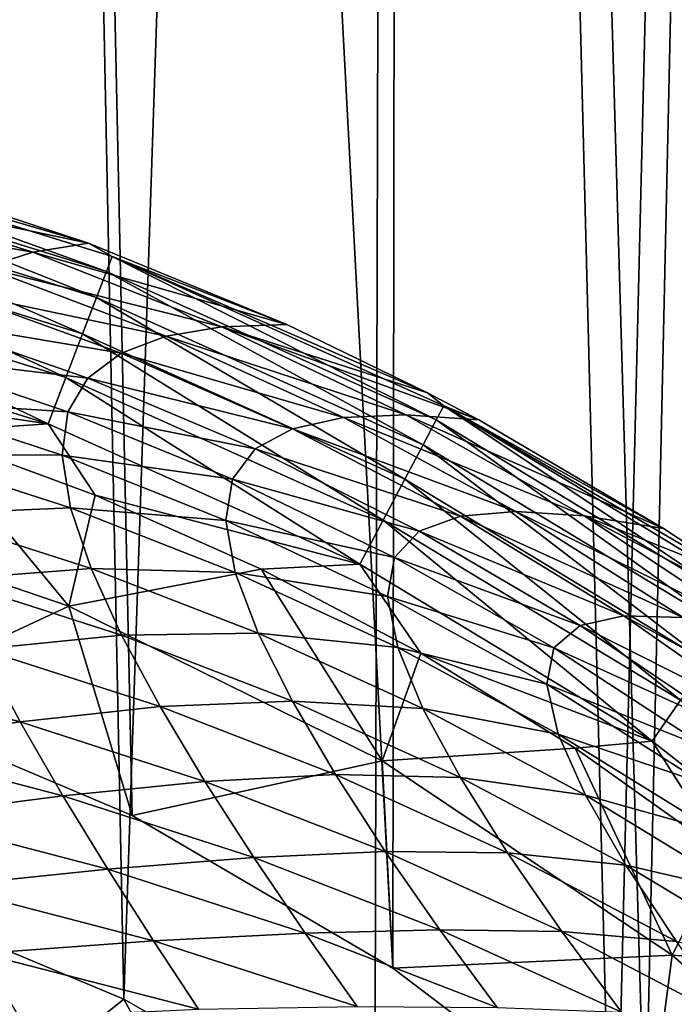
# Model space of a CAD drawing. Header units: metres. Extents: x -106 to 264, y -111 to 81.
# Tile 424 of 549: x 204.2 to 207.02, y 45.43 to 49.67. Entities that reach past the tile are written whole.
import ezdxf

# ---------------------------------------------------------------- set-up
doc = ezdxf.new("R2010")
doc.units = ezdxf.units.M
doc.layers.add('solid_20422013', color=7, linetype='CONTINUOUS')

msp = doc.modelspace()

# ---------------------------------------------------------------- linework, layer by layer
at = {"layer": 'solid_20422013'}
for points in [[(204.647675, 45.456318, -16.352343), (203.513519, 45.929928, -16.632954), (203.93129, 80.599998, -16.539152)], [(203.945297, 80.599998, 16.53591), (203.526306, 46.73687, 16.630247), (204.684738, 46.246403, 16.341764)], [(204.647675, 45.456318, -16.352343), (203.93129, 80.599998, -16.539152), (205.824722, 80.599998, -15.969536)], [(203.945297, 80.599998, 16.53591), (204.684738, 46.246403, 16.341764), (205.807373, 45.588833, 15.977307)], [(205.852295, 80.599998, 15.958956), (203.945297, 80.599998, 16.53591), (205.807373, 45.588833, 15.977307)], [(205.728638, 44.839832, -16.005709), (204.647675, 45.456318, -16.352343), (205.824722, 80.599998, -15.969536)], [(206.757568, 44.080833, -15.599208), (205.728638, 44.839832, -16.005709), (205.824722, 80.599998, -15.969536)], [(205.852295, 80.599998, 15.958956), (205.807373, 45.588833, 15.977307), (206.89357, 44.765621, 15.539585)], [(206.757568, 44.080833, -15.599208), (205.824722, 80.599998, -15.969536), (207.644333, 80.599998, -15.184137)], [(207.68718, 80.599998, 15.162481), (205.852295, 80.599998, 15.958956), (206.89357, 44.765621, 15.539585)], [(207.683701, 43.185963, -15.164458), (206.757568, 44.080833, -15.599208), (207.644333, 80.599998, -15.184137)], [(207.68718, 80.599998, 15.162481), (206.89357, 44.765621, 15.539585), (207.857193, 43.816547, 15.075293)], [(204.573822, 48.590889, 30.593142), (203.0867, 49.054649, 30.593142), (203.103119, 49.120789, 30.809231)], [(203.103119, 49.120789, 30.809231), (203.619232, 49.001122, 31.013544), (204.495926, 48.712315, 31.014177)], [(204.59816, 48.654537, 30.809231), (203.103119, 49.120789, 30.809231), (204.495926, 48.712315, 31.014177)], [(204.573822, 48.590889, 30.593142), (203.103119, 49.120789, 30.809231), (204.59816, 48.654537, 30.809231)], [(204.530518, 48.478039, 30.39028), (203.057465, 48.937359, 30.390278), (203.0867, 49.054649, 30.593142)], [(204.530518, 48.478039, 30.39028), (203.0867, 49.054649, 30.593142), (204.573822, 48.590889, 30.593142)], [(203.619232, 49.001122, 31.013544), (203.42308, 48.937447, 38.767136), (204.495926, 48.712315, 31.014177)], [(204.47049, 48.321438, 30.219297), (203.016968, 48.774609, 30.219297), (203.057465, 48.937359, 30.390278)], [(204.47049, 48.321438, 30.219297), (203.057465, 48.937359, 30.390278), (204.530518, 48.478039, 30.39028)], [(203.42308, 48.937447, 38.767136), (203.255371, 48.84811, 46.165314), (204.25589, 48.673717, 38.773533)], [(203.42308, 48.937447, 38.767136), (204.25589, 48.673717, 38.773533), (204.495926, 48.712315, 31.014177)], [(203.255371, 48.84811, 46.165314), (204.050583, 48.606857, 46.179356), (204.25589, 48.673717, 38.773533)], [(204.398834, 48.134228, 30.094543), (202.968597, 48.580063, 30.094543), (203.016968, 48.774609, 30.219297)], [(204.398834, 48.134228, 30.094543), (203.016968, 48.774609, 30.219297), (204.47049, 48.321438, 30.219297)], [(204.495926, 48.712315, 31.014177), (204.25589, 48.673717, 38.773533), (205.349762, 48.361958, 31.014952)], [(204.59816, 48.654537, 30.809231), (204.495926, 48.712315, 31.014177), (205.349762, 48.361958, 31.014952)], [(204.25589, 48.673717, 38.773533), (204.050583, 48.606857, 46.179356), (205.070496, 48.351933, 38.781391)], [(204.25589, 48.673717, 38.773533), (205.070496, 48.351933, 38.781391), (205.349762, 48.361958, 31.014952)], [(205.994064, 47.950932, 30.593143), (204.573822, 48.590889, 30.593142), (204.59816, 48.654537, 30.809231)], [(204.59816, 48.654537, 30.809231), (205.349762, 48.361958, 31.014952), (205.95668, 48.067856, 31.01557)], [(206.025955, 48.01115, 30.809233), (204.59816, 48.654537, 30.809231), (205.95668, 48.067856, 31.01557)], [(205.994064, 47.950932, 30.593143), (204.59816, 48.654537, 30.809231), (206.025955, 48.01115, 30.809233)], [(204.050583, 48.606857, 46.179356), (203.884552, 48.511356, 53.234947), (204.831039, 48.3111, 46.196323)], [(204.050583, 48.606857, 46.179356), (204.831039, 48.3111, 46.196323), (205.070496, 48.351933, 38.781391)], [(204.322083, 47.933746, 30.022247), (202.916794, 48.371723, 30.022247), (202.968597, 48.580063, 30.094543)], [(204.322083, 47.933746, 30.022247), (202.968597, 48.580063, 30.094543), (204.398834, 48.134228, 30.094543)], [(205.937302, 47.844212, 30.39028), (204.530518, 48.478039, 30.39028), (204.573822, 48.590889, 30.593142)], [(205.937302, 47.844212, 30.39028), (204.573822, 48.590889, 30.593142), (205.994064, 47.950932, 30.593143)], [(203.884552, 48.511356, 53.234947), (203.762589, 48.385727, 59.961121), (204.636826, 48.238174, 53.26371)], [(203.884552, 48.511356, 53.234947), (204.636826, 48.238174, 53.26371), (204.831039, 48.3111, 46.196323)], [(205.858612, 47.696098, 30.219297), (204.47049, 48.321438, 30.219297), (204.530518, 48.478039, 30.39028)], [(205.858612, 47.696098, 30.219297), (204.530518, 48.478039, 30.39028), (205.937302, 47.844212, 30.39028)], [(203.050751, 48.121086, 30), (202.916794, 48.371723, 30.022247), (204.322083, 47.933746, 30.022247)], [(203.762589, 48.385727, 59.961121), (203.689362, 48.227085, 66.406052), (204.493683, 48.130825, 60.003452)], [(203.762589, 48.385727, 59.961121), (204.493683, 48.130825, 60.003452), (204.636826, 48.238174, 53.26371)], [(205.070496, 48.351933, 38.781391), (204.831039, 48.3111, 46.196323), (205.86348, 47.972939, 38.790337)], [(205.95668, 48.067856, 31.01557), (205.349762, 48.361958, 31.014952), (205.070496, 48.351933, 38.781391)], [(205.070496, 48.351933, 38.781391), (205.86348, 47.972939, 38.790337), (206.176834, 47.951283, 31.015802)], [(205.95668, 48.067856, 31.01557), (205.070496, 48.351933, 38.781391), (206.176834, 47.951283, 31.015802)], [(205.764679, 47.519005, 30.094543), (204.398834, 48.134228, 30.094543), (204.47049, 48.321438, 30.219297)], [(205.764679, 47.519005, 30.094543), (204.47049, 48.321438, 30.219297), (205.858612, 47.696098, 30.219297)], [(204.831039, 48.3111, 46.196323), (204.636826, 48.238174, 53.26371), (205.594101, 47.961021, 46.215805)], [(204.831039, 48.3111, 46.196323), (205.594101, 47.961021, 46.215805), (205.86348, 47.972939, 38.790337)], [(203.689362, 48.227085, 66.406052), (203.669327, 48.032642, 72.618439), (204.407333, 47.985443, 66.460121)], [(203.689362, 48.227085, 66.406052), (204.407333, 47.985443, 66.460121), (204.493683, 48.130825, 60.003452)], [(204.636826, 48.238174, 53.26371), (204.493683, 48.130825, 60.003452), (205.375153, 47.913265, 53.296787)], [(204.636826, 48.238174, 53.26371), (205.375153, 47.913265, 53.296787), (205.594101, 47.961021, 46.215805)], [(203.791229, 47.89888, 30), (203.050751, 48.121086, 30), (204.322083, 47.933746, 30.022247)], [(205.664063, 47.329365, 30.022247), (204.322083, 47.933746, 30.022247), (204.398834, 48.134228, 30.094543)], [(205.664063, 47.329365, 30.022247), (204.398834, 48.134228, 30.094543), (205.764679, 47.519005, 30.094543)], [(204.493683, 48.130825, 60.003452), (204.407333, 47.985443, 66.460121), (205.213425, 47.82642, 60.052071)], [(204.493683, 48.130825, 60.003452), (205.213425, 47.82642, 60.052071), (205.375153, 47.913265, 53.296787)], [(206.025955, 48.01115, 30.809233), (205.95668, 48.067856, 31.01557), (206.176834, 47.951283, 31.015802)], [(203.669327, 48.032642, 72.618439), (204.383148, 47.798573, 72.678612), (204.407333, 47.985443, 66.460121)], [(203.669327, 48.032642, 72.618439), (203.700912, 47.803799, 78.610603), (204.383148, 47.798573, 72.678612)], [(207.326157, 47.144341, 30.593143), (205.994064, 47.950932, 30.593143), (206.025955, 48.01115, 30.809233)], [(206.025955, 48.01115, 30.809233), (206.972473, 47.482845, 31.016777), (207.288193, 47.275043, 31.01726)], [(206.025955, 48.01115, 30.809233), (206.176834, 47.951283, 31.015802), (206.972473, 47.482845, 31.016777)], [(207.365128, 47.200253, 30.809235), (206.025955, 48.01115, 30.809233), (207.288193, 47.275043, 31.01726)], [(207.326157, 47.144341, 30.593143), (206.025955, 48.01115, 30.809233), (207.365128, 47.200253, 30.809235)], [(204.407333, 47.985443, 66.460121), (204.383148, 47.798573, 72.678612), (205.115646, 47.696087, 66.522064)], [(204.407333, 47.985443, 66.460121), (205.115646, 47.696087, 66.522064), (205.213425, 47.82642, 60.052071)], [(205.86348, 47.972939, 38.790337), (205.594101, 47.961021, 46.215805), (206.631393, 47.538136, 38.800907)], [(205.86348, 47.972939, 38.790337), (206.631393, 47.538136, 38.800907), (206.972473, 47.482845, 31.016777)], [(206.176834, 47.951283, 31.015802), (205.86348, 47.972939, 38.790337), (206.972473, 47.482845, 31.016777)], [(204.524155, 47.62706, 30), (203.791229, 47.89888, 30), (204.322083, 47.933746, 30.022247)], [(204.524155, 47.62706, 30), (204.322083, 47.933746, 30.022247), (205.664063, 47.329365, 30.022247)], [(205.594101, 47.961021, 46.215805), (205.375153, 47.913265, 53.296787), (206.337143, 47.557182, 46.238617)], [(205.594101, 47.961021, 46.215805), (206.337143, 47.557182, 46.238617), (206.631393, 47.538136, 38.800907)], [(207.256836, 47.045319, 30.39028), (205.937302, 47.844212, 30.39028), (205.994064, 47.950932, 30.593143)], [(207.256836, 47.045319, 30.39028), (205.994064, 47.950932, 30.593143), (207.326157, 47.144341, 30.593143)], [(204.410767, 47.148922, 30), (202.983978, 47.636147, 30), (203.791229, 47.89888, 30)], [(204.410767, 47.148922, 30), (203.791229, 47.89888, 30), (204.524155, 47.62706, 30)], [(205.375153, 47.913265, 53.296787), (205.213425, 47.82642, 60.052071), (206.097595, 47.536469, 53.335205)], [(205.375153, 47.913265, 53.296787), (206.097595, 47.536469, 53.335205), (206.337143, 47.557182, 46.238617)], [(207.160751, 46.907852, 30.219297), (205.858612, 47.696098, 30.219297), (205.937302, 47.844212, 30.39028)], [(207.160751, 46.907852, 30.219297), (205.937302, 47.844212, 30.39028), (207.256836, 47.045319, 30.39028)], [(203.700912, 47.803799, 78.610603), (204.419205, 47.571896, 78.670395), (204.383148, 47.798573, 72.678612)], [(203.700912, 47.803799, 78.610603), (203.77713, 47.545776, 84.361572), (204.419205, 47.571896, 78.670395)], [(204.383148, 47.798573, 72.678612), (205.088058, 47.518105, 72.747307), (205.115646, 47.696087, 66.522064)], [(204.383148, 47.798573, 72.678612), (204.419205, 47.571896, 78.670395), (205.088058, 47.518105, 72.747307)], [(205.213425, 47.82642, 60.052071), (205.115646, 47.696087, 66.522064), (205.920486, 47.471806, 60.108147)], [(205.213425, 47.82642, 60.052071), (205.920486, 47.471806, 60.108147), (206.097595, 47.536469, 53.335205)], [(205.115646, 47.696087, 66.522064), (205.088058, 47.518105, 72.747307), (205.813477, 47.357944, 66.59317)], [(205.115646, 47.696087, 66.522064), (205.813477, 47.357944, 66.59317), (205.920486, 47.471806, 60.108147)], [(207.046021, 46.743465, 30.094543), (205.764679, 47.519005, 30.094543), (205.858612, 47.696098, 30.219297)], [(207.046021, 46.743465, 30.094543), (205.858612, 47.696098, 30.219297), (207.160751, 46.907852, 30.219297)], [(203.526306, 46.73687, 16.630247), (202.983978, 47.636147, 30), (204.410767, 47.148922, 30)], [(204.410767, 47.148922, 30), (204.524155, 47.62706, 30), (205.239639, 47.308422, 30)], [(205.239639, 47.308422, 30), (204.524155, 47.62706, 30), (205.664063, 47.329365, 30.022247)], [(203.77713, 47.545776, 84.361572), (204.507156, 47.311661, 84.417183), (204.419205, 47.571896, 78.670395)], [(203.77713, 47.545776, 84.361572), (203.890793, 47.263958, 89.849129), (204.507156, 47.311661, 84.417183)], [(204.419205, 47.571896, 78.670395), (205.128372, 47.294487, 78.738441), (205.088058, 47.518105, 72.747307)], [(204.419205, 47.571896, 78.670395), (204.507156, 47.311661, 84.417183), (205.128372, 47.294487, 78.738441)], [(206.337143, 47.557182, 46.238617), (206.097595, 47.536469, 53.335205), (207.057388, 47.100159, 46.269222)], [(206.337143, 47.557182, 46.238617), (207.057388, 47.100159, 46.269222), (207.370789, 47.048962, 38.815411)], [(206.631393, 47.538136, 38.800907), (206.337143, 47.557182, 46.238617), (207.370789, 47.048962, 38.815411)], [(205.088058, 47.518105, 72.747307), (205.7836, 47.190002, 72.825951), (205.813477, 47.357944, 66.59317)], [(205.088058, 47.518105, 72.747307), (205.128372, 47.294487, 78.738441), (205.7836, 47.190002, 72.825951)], [(206.923126, 46.567432, 30.022247), (205.664063, 47.329365, 30.022247), (205.764679, 47.519005, 30.094543)], [(206.923126, 46.567432, 30.022247), (205.764679, 47.519005, 30.094543), (207.046021, 46.743465, 30.094543)], [(206.097595, 47.536469, 53.335205), (205.920486, 47.471806, 60.108147), (206.802048, 47.107639, 53.385345)], [(206.097595, 47.536469, 53.335205), (206.802048, 47.107639, 53.385345), (207.057388, 47.100159, 46.269222)], [(206.631393, 47.538136, 38.800907), (207.370789, 47.048962, 38.815411), (207.731857, 46.959873, 31.017981)], [(207.288193, 47.275043, 31.01726), (206.631393, 47.538136, 38.800907), (207.731857, 46.959873, 31.017981)], [(207.288193, 47.275043, 31.01726), (206.972473, 47.482845, 31.016777), (206.631393, 47.538136, 38.800907)], [(205.920486, 47.471806, 60.108147), (205.813477, 47.357944, 66.59317), (206.613403, 47.066212, 60.179764)], [(205.920486, 47.471806, 60.108147), (206.613403, 47.066212, 60.179764), (206.802048, 47.107639, 53.385345)], [(205.813477, 47.357944, 66.59317), (205.7836, 47.190002, 72.825951), (206.499908, 46.969788, 66.683052)], [(205.813477, 47.357944, 66.59317), (206.499908, 46.969788, 66.683052), (206.613403, 47.066212, 60.179764)], [(203.890793, 47.263958, 89.849129), (204.638412, 47.024273, 89.899635), (204.507156, 47.311661, 84.417183)], [(205.761536, 46.482632, 30), (204.410767, 47.148922, 30), (205.239639, 47.308422, 30)], [(204.507156, 47.311661, 84.417183), (205.22699, 47.032578, 84.480309), (205.128372, 47.294487, 78.738441)], [(204.507156, 47.311661, 84.417183), (204.638412, 47.024273, 89.899635), (205.22699, 47.032578, 84.480309)], [(205.128372, 47.294487, 78.738441), (205.828217, 46.970379, 78.816376), (205.7836, 47.190002, 72.825951)], [(205.128372, 47.294487, 78.738441), (205.22699, 47.032578, 84.480309), (205.828217, 46.970379, 78.816376)], [(205.927826, 46.94577, 30), (205.239639, 47.308422, 30), (205.664063, 47.329365, 30.022247)], [(205.761536, 46.482632, 30), (205.239639, 47.308422, 30), (205.927826, 46.94577, 30)], [(205.927826, 46.94577, 30), (205.664063, 47.329365, 30.022247), (206.923126, 46.567432, 30.022247)], [(203.890793, 47.263958, 89.849129), (204.034714, 46.963715, 95.051086), (204.638412, 47.024273, 89.899635)], [(205.7836, 47.190002, 72.825951), (206.469376, 46.812748, 72.925591), (206.499908, 46.969788, 66.683052)], [(205.7836, 47.190002, 72.825951), (205.828217, 46.970379, 78.816376), (206.469376, 46.812748, 72.925591)], [(204.684738, 46.246403, 16.341764), (203.526306, 46.73687, 16.630247), (204.410767, 47.148922, 30)], [(204.684738, 46.246403, 16.341764), (204.410767, 47.148922, 30), (205.761536, 46.482632, 30)], [(206.802048, 47.107639, 53.385345), (206.613403, 47.066212, 60.179764), (207.48671, 46.626686, 53.446281)], [(206.802048, 47.107639, 53.385345), (207.48671, 46.626686, 53.446281), (207.752304, 46.590569, 46.306984)], [(207.057388, 47.100159, 46.269222), (206.802048, 47.107639, 53.385345), (207.752304, 46.590569, 46.306984)], [(206.613403, 47.066212, 60.179764), (206.499908, 46.969788, 66.683052), (207.290939, 46.609032, 60.265659)], [(206.613403, 47.066212, 60.179764), (207.290939, 46.609032, 60.265659), (207.48671, 46.626686, 53.446281)], [(204.034714, 46.963715, 95.051086), (204.804398, 46.716148, 95.098434), (204.638412, 47.024273, 89.899635)], [(204.638412, 47.024273, 89.899635), (205.374054, 46.739895, 89.956909), (205.22699, 47.032578, 84.480309)], [(204.638412, 47.024273, 89.899635), (204.804398, 46.716148, 95.098434), (205.374054, 46.739895, 89.956909)], [(205.22699, 47.032578, 84.480309), (205.9366, 46.707558, 84.552841), (205.828217, 46.970379, 78.816376)], [(205.22699, 47.032578, 84.480309), (205.374054, 46.739895, 89.956909), (205.9366, 46.707558, 84.552841)], [(203.39064, 46.862499, 99.907593), (204.201843, 46.650902, 99.949272), (204.034714, 46.963715, 95.051086)], [(204.034714, 46.963715, 95.051086), (204.201843, 46.650902, 99.949272), (204.804398, 46.716148, 95.098434)], [(205.828217, 46.970379, 78.816376), (206.518738, 46.597965, 78.916595), (206.469376, 46.812748, 72.925591)], [(205.828217, 46.970379, 78.816376), (205.9366, 46.707558, 84.552841), (206.518738, 46.597965, 78.916595)], [(206.499908, 46.969788, 66.683052), (206.469376, 46.812748, 72.925591), (207.17424, 46.53067, 66.790092)], [(206.499908, 46.969788, 66.683052), (207.17424, 46.53067, 66.790092), (207.290939, 46.609032, 60.265659)], [(205.761536, 46.482632, 30), (205.927826, 46.94577, 30), (206.591553, 46.536816, 30)], [(206.591553, 46.536816, 30), (205.927826, 46.94577, 30), (206.923126, 46.567432, 30.022247)], [(203.39064, 46.862499, 99.907593), (203.543961, 46.55291, 104.488266), (204.201843, 46.650902, 99.949272)], [(206.469376, 46.812748, 72.925591), (207.14502, 46.385284, 73.044266), (207.17424, 46.53067, 66.790092)], [(206.469376, 46.812748, 72.925591), (206.518738, 46.597965, 78.916595), (207.14502, 46.385284, 73.044266)], [(204.804398, 46.716148, 95.098434), (205.559723, 46.423962, 95.152252), (205.374054, 46.739895, 89.956909)], [(205.374054, 46.739895, 89.956909), (206.097809, 46.410206, 90.023117), (205.9366, 46.707558, 84.552841)], [(205.374054, 46.739895, 89.956909), (205.559723, 46.423962, 95.152252), (206.097809, 46.410206, 90.023117)], [(208.080521, 45.659222, 30.022247), (206.923126, 46.567432, 30.022247), (207.046021, 46.743465, 30.094543)], [(204.201843, 46.650902, 99.949272), (204.996735, 46.394161, 99.997658), (204.804398, 46.716148, 95.098434)], [(204.804398, 46.716148, 95.098434), (204.996735, 46.394161, 99.997658), (205.559723, 46.423962, 95.152252)], [(205.9366, 46.707558, 84.552841), (206.636337, 46.335072, 84.648453), (206.518738, 46.597965, 78.916595)], [(205.9366, 46.707558, 84.552841), (206.097809, 46.410206, 90.023117), (206.636337, 46.335072, 84.648453)], [(203.543961, 46.55291, 104.488266), (204.385513, 46.332432, 104.534454), (204.201843, 46.650902, 99.949272)], [(204.201843, 46.650902, 99.949272), (204.385513, 46.332432, 104.534454), (204.996735, 46.394161, 99.997658)], [(206.518738, 46.597965, 78.916595), (207.199814, 46.176289, 79.036942), (207.14502, 46.385284, 73.044266)], [(206.518738, 46.597965, 78.916595), (206.636337, 46.335072, 84.648453), (207.199814, 46.176289, 79.036942)], [(203.543961, 46.55291, 104.488266), (203.706055, 46.24416, 108.744049), (204.385513, 46.332432, 104.534454)], [(207.009613, 45.644932, 30), (205.761536, 46.482632, 30), (206.591553, 46.536816, 30)], [(207.234253, 46.081074, 30), (206.591553, 46.536816, 30), (206.923126, 46.567432, 30.022247)], [(207.009613, 45.644932, 30), (206.591553, 46.536816, 30), (207.234253, 46.081074, 30)], [(207.234253, 46.081074, 30), (206.923126, 46.567432, 30.022247), (208.080521, 45.659222, 30.022247)], [(205.807373, 45.588833, 15.977307), (204.684738, 46.246403, 16.341764), (205.761536, 46.482632, 30)], [(205.807373, 45.588833, 15.977307), (205.761536, 46.482632, 30), (207.009613, 45.644932, 30)], [(204.996735, 46.394161, 99.997658), (205.774475, 46.092743, 100.052948), (205.559723, 46.423962, 95.152252)], [(205.559723, 46.423962, 95.152252), (206.300873, 46.08699, 95.214981), (206.097809, 46.410206, 90.023117)], [(205.559723, 46.423962, 95.152252), (205.774475, 46.092743, 100.052948), (206.300873, 46.08699, 95.214981)], [(206.097809, 46.410206, 90.023117), (206.810257, 46.033882, 90.113083), (206.636337, 46.335072, 84.648453)], [(206.097809, 46.410206, 90.023117), (206.300873, 46.08699, 95.214981), (206.810257, 46.033882, 90.113083)], [(204.385513, 46.332432, 104.534454), (205.207581, 46.066158, 104.588539), (204.996735, 46.394161, 99.997658)], [(204.996735, 46.394161, 99.997658), (205.207581, 46.066158, 104.588539), (205.774475, 46.092743, 100.052948)], [(203.706055, 46.24416, 108.744049), (204.579086, 46.015369, 108.798576), (204.385513, 46.332432, 104.534454)], [(204.385513, 46.332432, 104.534454), (204.579086, 46.015369, 108.798576), (205.207581, 46.066158, 104.588539)], [(206.636337, 46.335072, 84.648453), (207.326172, 45.914433, 84.764885), (207.199814, 46.176289, 79.036942)], [(206.636337, 46.335072, 84.648453), (206.810257, 46.033882, 90.113083), (207.326172, 45.914433, 84.764885)], [(203.706055, 46.24416, 108.744049), (203.871536, 45.942482, 112.666801), (204.579086, 46.015369, 108.798576)], [(204.579086, 46.015369, 108.798576), (205.429108, 45.740116, 108.863182), (205.207581, 46.066158, 104.588539)], [(205.207581, 46.066158, 104.588539), (206.00943, 45.755081, 104.650757), (205.774475, 46.092743, 100.052948)], [(205.207581, 46.066158, 104.588539), (205.429108, 45.740116, 108.863182), (206.00943, 45.755081, 104.650757)], [(205.774475, 46.092743, 100.052948), (206.535263, 45.746994, 100.11779), (206.300873, 46.08699, 95.214981)], [(205.774475, 46.092743, 100.052948), (206.00943, 45.755081, 104.650757), (206.535263, 45.746994, 100.11779)], [(206.300873, 46.08699, 95.214981), (207.028625, 45.70422, 95.302406), (206.810257, 46.033882, 90.113083)], [(206.300873, 46.08699, 95.214981), (206.535263, 45.746994, 100.11779), (207.028625, 45.70422, 95.302406)], [(207.009613, 45.644932, 30), (207.234253, 46.081074, 30), (207.847, 45.584057, 30)], [(206.810257, 46.033882, 90.113083), (207.511459, 45.610653, 90.224564), (207.326172, 45.914433, 84.764885)], [(206.810257, 46.033882, 90.113083), (207.028625, 45.70422, 95.302406), (207.511459, 45.610653, 90.224564)], [(203.871536, 45.942482, 112.666801), (204.775894, 45.706776, 112.733597), (204.579086, 46.015369, 108.798576)], [(204.579086, 46.015369, 108.798576), (204.775894, 45.706776, 112.733597), (205.429108, 45.740116, 108.863182)], [(203.871536, 45.942482, 112.666801), (204.035645, 45.653301, 116.253555), (204.775894, 45.706776, 112.733597)], [(204.647675, 45.456318, -16.352343), (204.16391, 45.068878, -15.904733), (203.513519, 45.929928, -16.632954)], [(204.775894, 45.706776, 112.733597), (205.653519, 45.424007, 112.813713), (205.429108, 45.740116, 108.863182)], [(205.429108, 45.740116, 108.863182), (206.255753, 45.419918, 108.938019), (206.00943, 45.755081, 104.650757)], [(205.429108, 45.740116, 108.863182), (205.653519, 45.424007, 112.813713), (206.255753, 45.419918, 108.938019)], [(206.00943, 45.755081, 104.650757), (206.79129, 45.40007, 104.723885), (206.535263, 45.746994, 100.11779)], [(206.00943, 45.755081, 104.650757), (206.255753, 45.419918, 108.938019), (206.79129, 45.40007, 104.723885)], [(206.535263, 45.746994, 100.11779), (207.28009, 45.356285, 100.208717), (207.028625, 45.70422, 95.302406)], [(206.535263, 45.746994, 100.11779), (206.79129, 45.40007, 104.723885), (207.28009, 45.356285, 100.208717)], [(204.035645, 45.653301, 116.253555), (204.9702, 45.41272, 116.336761), (204.775894, 45.706776, 112.733597)], [(204.775894, 45.706776, 112.733597), (204.9702, 45.41272, 116.336761), (205.653519, 45.424007, 112.813713)], [(204.035645, 45.653301, 116.253555), (204.197556, 45.376942, 119.533928), (204.9702, 45.41272, 116.336761)], [(206.89357, 44.765621, 15.539585), (205.807373, 45.588833, 15.977307), (207.009613, 45.644932, 30)], [(206.89357, 44.765621, 15.539585), (207.009613, 45.644932, 30), (208.137222, 44.656212, 30)], [(208.137222, 44.656212, 30), (207.009613, 45.644932, 30), (207.847, 45.584057, 30)], [(204.647675, 45.456318, -16.352343), (205.166428, 44.502361, -15.578195), (204.16391, 45.068878, -15.904733)], [(205.728638, 44.839832, -16.005709), (205.166428, 44.502361, -15.578195), (204.647675, 45.456318, -16.352343)]]:
    msp.add_3dface(points, dxfattribs=at)

doc.saveas('drawing.dxf')
